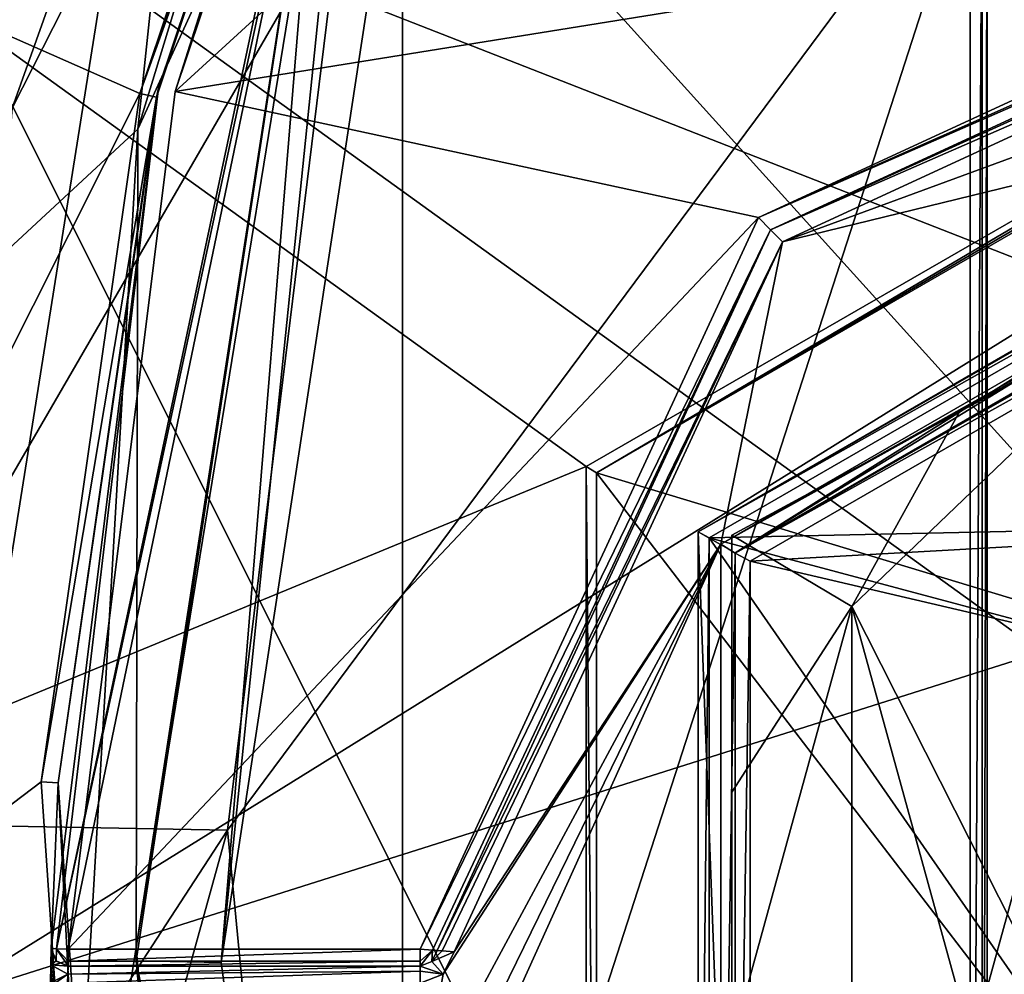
# Model space of a CAD drawing. Extents: x -200 to 200, y -832 to 754.
# Tile 519 of 656: x -109.18 to -103.4, y 656.65 to 662.26. Entities that reach past the tile are written whole.
import ezdxf

# ---------------------------------------------------------------- set-up
doc = ezdxf.new("R2010")
doc.units = 0
doc.header["$LTSCALE"] = 74.25
for name, color, linetype in [('1706', 7, 'CONTINUOUS'), ('1712', 7, 'CONTINUOUS'), ('1715', 7, 'CONTINUOUS'), ('3493', 7, 'CONTINUOUS'), ('3494', 7, 'CONTINUOUS'), ('3497', 7, 'CONTINUOUS'), ('3500', 7, 'CONTINUOUS'), ('3514', 7, 'CONTINUOUS'), ('3515', 7, 'CONTINUOUS'), ('3519', 7, 'CONTINUOUS'), ('3520', 7, 'CONTINUOUS'), ('3523', 7, 'CONTINUOUS'), ('3524', 7, 'CONTINUOUS'), ('3532', 7, 'CONTINUOUS'), ('3548', 7, 'CONTINUOUS'), ('3569', 7, 'CONTINUOUS'), ('3570', 7, 'CONTINUOUS'), ('3585', 7, 'CONTINUOUS'), ('3586', 7, 'CONTINUOUS'), ('3587', 7, 'CONTINUOUS'), ('3610', 7, 'CONTINUOUS'), ('3611', 7, 'CONTINUOUS'), ('3612', 7, 'CONTINUOUS'), ('3638', 7, 'CONTINUOUS'), ('3639', 7, 'CONTINUOUS'), ('3640', 7, 'CONTINUOUS'), ('3641', 7, 'CONTINUOUS'), ('3674', 7, 'CONTINUOUS'), ('3676', 7, 'CONTINUOUS'), ('3691', 7, 'CONTINUOUS'), ('4248', 7, 'CONTINUOUS'), ('4254', 7, 'CONTINUOUS'), ('4257', 7, 'CONTINUOUS'), ('4259', 7, 'CONTINUOUS'), ('4286', 7, 'CONTINUOUS'), ('4320', 7, 'CONTINUOUS'), ('4468', 7, 'CONTINUOUS'), ('4469', 7, 'CONTINUOUS'), ('4473', 7, 'CONTINUOUS'), ('4474', 7, 'CONTINUOUS'), ('4478', 7, 'CONTINUOUS'), ('4479', 7, 'CONTINUOUS'), ('4516', 7, 'CONTINUOUS'), ('4519', 7, 'CONTINUOUS'), ('545', 7, 'CONTINUOUS'), ('546', 7, 'CONTINUOUS'), ('582', 7, 'CONTINUOUS'), ('584', 7, 'CONTINUOUS'), ('595', 7, 'CONTINUOUS'), ('833', 7, 'CONTINUOUS'), ('846', 7, 'CONTINUOUS')]:
    doc.layers.add(name, color=color, linetype=linetype)

msp = doc.modelspace()

# ---------------------------------------------------------------- linework, layer by layer
at = {"layer": '1706', "color": 7, "linetype": 'CONTINUOUS'}
for points in [[(-103.6, 650.5, 64.65), (-103.6, 663.5, 64.65), (-103.5293, 663.5, 64.6793), (-103.6, 650.5, 64.65)], [(-103.5293, 650.5, 64.6793), (-103.6, 650.5, 64.65), (-103.5293, 663.5, 64.6793), (-103.5293, 650.5, 64.6793)], [(-103.5, 663.5, 64.75), (-103.5293, 650.5, 64.6793), (-103.5293, 663.5, 64.6793), (-103.5, 663.5, 64.75)], [(-103.5, 663.5, 64.75), (-103.5, 650.5, 64.75), (-103.5293, 650.5, 64.6793), (-103.5, 663.5, 64.75)]]:
    msp.add_3dface(points, dxfattribs=at)
at = {"layer": '1712', "color": 7, "linetype": 'CONTINUOUS'}
for points in [[(-107.9589, 657.4981, 68.45), (-103.5, 663.5, 68.45), (-107.2935, 662.9148, 68.45), (-107.9589, 657.4981, 68.45)], [(-107.3811, 651.471, 68.45), (-103.5, 663.5, 68.45), (-107.9589, 657.4981, 68.45), (-107.3811, 651.471, 68.45)], [(-103.5, 650.5, 68.45), (-103.5, 663.5, 68.45), (-107.3811, 651.471, 68.45), (-103.5, 650.5, 68.45)]]:
    msp.add_3dface(points, dxfattribs=at)
at = {"layer": '1715', "color": 7, "linetype": 'CONTINUOUS'}
for points in [[(-107.2935, 662.9148, 68.45), (-109.6757, 663.477, 68.55), (-110.4059, 657.543, 68.55), (-107.2935, 662.9148, 68.45)], [(-107.9589, 657.4981, 68.45), (-107.2935, 662.9148, 68.45), (-110.4059, 657.543, 68.55), (-107.9589, 657.4981, 68.45)], [(-107.9589, 657.4981, 68.45), (-110.4059, 657.543, 68.55), (-110.2551, 653.9735, 68.55), (-107.9589, 657.4981, 68.45)], [(-107.9589, 657.4981, 68.45), (-110.2551, 653.9735, 68.55), (-109.7725, 650.9492, 68.55), (-107.9589, 657.4981, 68.45)], [(-107.3811, 651.471, 68.45), (-107.9589, 657.4981, 68.45), (-109.7725, 650.9492, 68.55), (-107.3811, 651.471, 68.45)]]:
    msp.add_3dface(points, dxfattribs=at)
at = {"layer": '3493', "color": 7, "linetype": 'CONTINUOUS'}
for points in [[(-106.9326, 663.6951, -0.35), (-106.9326, 648.8049, -0.35), (-107.9957, 656.721, -0.35), (-106.9326, 663.6951, -0.35)], [(-106.9326, 663.6951, -0.35), (-93.0674, 663.6951, -0.35), (-102.1896, 658.4441, -0.35), (-106.9326, 663.6951, -0.35)], [(-106.9326, 648.8049, -0.35), (-106.9326, 663.6951, -0.35), (-102.1896, 658.4441, -0.35), (-106.9326, 648.8049, -0.35)], [(-103.1, 656.2499, -0.35), (-106.9326, 648.8049, -0.35), (-102.1896, 658.4441, -0.35), (-103.1, 656.2499, -0.35)]]:
    msp.add_3dface(points, dxfattribs=at)
at = {"layer": '3494', "color": 7, "linetype": 'CONTINUOUS'}
for points in [[(-108.474, 661.8229, 58.15), (-107.1671, 665.7332, 58.15), (-110.616, 662.77, 58.15), (-108.474, 661.8229, 58.15)], [(-111.3989, 656.002, 58.15), (-108.474, 661.8229, 58.15), (-110.616, 662.77, 58.15), (-111.3989, 656.002, 58.15)], [(-109.0533, 657.782, 58.15), (-108.474, 661.8229, 58.15), (-111.3989, 656.002, 58.15), (-109.0533, 657.782, 58.15)], [(-108.6164, 651.3443, 58.15), (-109.0533, 657.782, 58.15), (-111.3989, 656.002, 58.15), (-108.6164, 651.3443, 58.15)]]:
    msp.add_3dface(points, dxfattribs=at)
at = {"layer": '3497', "color": 7, "linetype": 'CONTINUOUS'}
for points in [[(-106.9852, 665.65, 11.15), (-108.266, 661.8344, 11.15), (-104.1, 665.65, 11.15), (-106.9852, 665.65, 11.15)], [(-108.266, 661.8344, 11.15), (-100.55, 663.0779, 11.15), (-104.1, 665.65, 11.15), (-108.266, 661.8344, 11.15)], [(-104.8432, 661.0942, 11.15), (-100.55, 663.0779, 11.15), (-108.266, 661.8344, 11.15), (-104.8432, 661.0942, 11.15)], [(-100, 661.9, 11.15), (-104.8913, 659.0777, 11.15), (-100, 659.35, 11.15), (-100, 661.9, 11.15)], [(-108.8939, 656.8, 11.15), (-104.8432, 661.0942, 11.15), (-108.266, 661.8344, 11.15), (-108.8939, 656.8, 11.15)], [(-106.8279, 656.8, 11.15), (-104.8432, 661.0942, 11.15), (-108.8939, 656.8, 11.15), (-106.8279, 656.8, 11.15)], [(-100, 659.35, 11.15), (-104.8913, 659.0777, 11.15), (-102.1895, 658.4443, 11.15), (-100, 659.35, 11.15)], [(-104.8913, 659.0777, 11.15), (-104.8913, 653.4223, 11.15), (-102.1895, 658.4443, 11.15), (-104.8913, 659.0777, 11.15)], [(-102.1895, 658.4443, 11.15), (-104.8913, 653.4223, 11.15), (-103.1, 656.2501, 11.15), (-102.1895, 658.4443, 11.15)]]:
    msp.add_3dface(points, dxfattribs=at)
at = {"layer": '3500', "color": 7, "linetype": 'CONTINUOUS'}
for points in [[(-107.0762, 665.6916, 11.25), (-107.0762, 665.6916, 58.05), (-108.3765, 661.8005, 58.05), (-107.0762, 665.6916, 11.25)], [(-108.3634, 661.857, 11.25), (-107.0762, 665.6916, 11.25), (-108.3765, 661.8005, 58.05), (-108.3634, 661.857, 11.25)], [(-108.9938, 656.8022, 15.05), (-108.3634, 661.857, 11.25), (-108.9532, 657.776, 58.05), (-108.9938, 656.8022, 15.05)], [(-108.9938, 656.8022, 11.25), (-108.3634, 661.857, 11.25), (-108.9938, 656.8022, 15.05), (-108.9938, 656.8022, 11.25)], [(-108.9532, 657.776, 58.05), (-108.3634, 661.857, 11.25), (-108.3765, 661.8005, 58.05), (-108.9532, 657.776, 58.05)], [(-108.519, 651.3637, 58.05), (-108.9938, 656.8022, 15.05), (-108.9532, 657.776, 58.05), (-108.519, 651.3637, 58.05)], [(-108.9958, 656.7075, 15.2198), (-108.9938, 656.8022, 15.05), (-108.519, 651.3637, 58.05), (-108.9958, 656.7075, 15.2198)], [(-108.9975, 656.6014, 15.25), (-108.9958, 656.7075, 15.2198), (-108.519, 651.3637, 58.05), (-108.9975, 656.6014, 15.25)]]:
    msp.add_3dface(points, dxfattribs=at)
at = {"layer": '3514', "color": 7, "linetype": 'CONTINUOUS'}
for points in [[(-110.8134, 659.4539, 6.65), (-107.7436, 668.6565, 6.65), (-108.4847, 661.614, 6.65), (-110.8134, 659.4539, 6.65)], [(-108.4847, 661.614, 6.65), (-107.7436, 668.6565, 6.65), (-107.1243, 666.0671, 6.65), (-108.4847, 661.614, 6.65)], [(-108.9213, 654.1213, 6.65), (-110.8134, 659.4539, 6.65), (-108.4847, 661.614, 6.65), (-108.9213, 654.1213, 6.65)], [(-110.4451, 650.7814, 6.65), (-110.8134, 659.4539, 6.65), (-108.9213, 654.1213, 6.65), (-110.4451, 650.7814, 6.65)]]:
    msp.add_3dface(points, dxfattribs=at)
at = {"layer": '3515', "color": 7, "linetype": 'CONTINUOUS'}
for points in [[(-107.2863, 664.2321, 6.15), (-107.4105, 663.8423, 0.15), (-108.4945, 656.8095, 6.15), (-107.2863, 664.2321, 6.15)], [(-108.4945, 656.8095, 6.15), (-107.4105, 663.8423, 0.15), (-108.4959, 656.7296, 0.15), (-108.4945, 656.8095, 6.15)], [(-107.9615, 650.821, 6.15), (-108.4945, 656.8095, 6.15), (-108.4959, 656.7296, 0.15), (-107.9615, 650.821, 6.15)], [(-107.4105, 648.6577, 0.15), (-107.9615, 650.821, 6.15), (-108.4959, 656.7296, 0.15), (-107.4105, 648.6577, 0.15)]]:
    msp.add_3dface(points, dxfattribs=at)
at = {"layer": '3519', "color": 7, "linetype": 'CONTINUOUS'}
for points in [[(-99.4661, 662.8785, 15.15), (-104.7018, 660.9527, 15.15), (-100, 662.1, 15.15), (-99.4661, 662.8785, 15.15)], [(-100.5339, 662.8785, 15.15), (-104.7018, 660.9527, 15.15), (-99.4661, 662.8785, 15.15), (-100.5339, 662.8785, 15.15)], [(-100, 662.1, 15.15), (-104.7018, 660.9527, 15.15), (-105.0646, 659.1775, 15.15), (-100, 662.1, 15.15)], [(-104.7018, 660.9527, 15.15), (-106.6285, 656.7839, 15.15), (-105.0646, 659.1775, 15.15), (-104.7018, 660.9527, 15.15)], [(-106.8279, 655.9, 15.15), (-106.692, 655.8468, 15.15), (-105.0646, 659.1775, 15.15), (-106.8279, 655.9, 15.15)], [(-106.6924, 656.6529, 15.15), (-106.8279, 655.9, 15.15), (-105.0646, 659.1775, 15.15), (-106.6924, 656.6529, 15.15)], [(-106.6285, 656.7839, 15.15), (-106.6924, 656.6529, 15.15), (-105.0646, 659.1775, 15.15), (-106.6285, 656.7839, 15.15)], [(-106.692, 655.8468, 15.15), (-106.6285, 655.7161, 15.15), (-105.0646, 659.1775, 15.15), (-106.692, 655.8468, 15.15)], [(-105.0646, 659.1775, 15.15), (-106.6285, 655.7161, 15.15), (-105.0647, 653.3226, 15.15), (-105.0646, 659.1775, 15.15)], [(-106.6924, 656.6529, 15.15), (-106.8279, 656.6, 15.15), (-106.8279, 655.9, 15.15), (-106.6924, 656.6529, 15.15)]]:
    msp.add_3dface(points, dxfattribs=at)
at = {"layer": '3520', "color": 7, "linetype": 'CONTINUOUS'}
for points in [[(-100, 662, 15.05), (-104.9796, 659.125, 15.05), (-100, 662, 11.25), (-100, 662, 15.05)], [(-100, 662, 11.25), (-104.9796, 659.125, 15.05), (-104.9796, 659.125, 11.25), (-100, 662, 11.25)], [(-104.9796, 659.125, 15.05), (-104.9796, 653.375, 15.05), (-104.9796, 659.125, 11.25), (-104.9796, 659.125, 15.05)], [(-104.9796, 659.125, 11.25), (-104.9796, 653.375, 15.05), (-104.9796, 653.375, 11.25), (-104.9796, 659.125, 11.25)]]:
    msp.add_3dface(points, dxfattribs=at)
at = {"layer": '3523', "color": 7, "linetype": 'CONTINUOUS'}
for points in [[(-100.542, 662.9782, 15.05), (-100.542, 662.9782, 11.25), (-104.773, 661.023, 11.25), (-100.542, 662.9782, 15.05)], [(-104.773, 661.023, 15.05), (-100.542, 662.9782, 15.05), (-104.773, 661.023, 11.25), (-104.773, 661.023, 15.05)], [(-106.7282, 656.792, 11.25), (-104.773, 661.023, 15.05), (-104.773, 661.023, 11.25), (-106.7282, 656.792, 11.25)], [(-106.7282, 656.792, 15.05), (-104.773, 661.023, 15.05), (-106.7282, 656.792, 11.25), (-106.7282, 656.792, 15.05)]]:
    msp.add_3dface(points, dxfattribs=at)
at = {"layer": '3524', "color": 7, "linetype": 'CONTINUOUS'}
for points in [[(-108.4847, 661.614, 6.65), (-107.1243, 666.0671, 6.65), (-107.2863, 664.2321, 6.15), (-108.4847, 661.614, 6.65)], [(-108.4847, 661.614, 6.65), (-107.2863, 664.2321, 6.15), (-108.4945, 656.8095, 6.15), (-108.4847, 661.614, 6.65)], [(-108.9213, 654.1213, 6.65), (-108.4847, 661.614, 6.65), (-108.4945, 656.8095, 6.15), (-108.9213, 654.1213, 6.65)], [(-108.9213, 654.1213, 6.65), (-108.4945, 656.8095, 6.15), (-107.9615, 650.821, 6.15), (-108.9213, 654.1213, 6.65)]]:
    msp.add_3dface(points, dxfattribs=at)
at = {"layer": '3532', "color": 7, "linetype": 'CONTINUOUS'}
for points in [[(-107.4105, 663.8423, 0.15), (-107.9957, 656.721, -0.35), (-108.4959, 656.7296, 0.15), (-107.4105, 663.8423, 0.15)], [(-107.9957, 656.721, -0.35), (-107.4105, 663.8423, 0.15), (-107.2702, 663.799, -0.2039), (-107.9957, 656.721, -0.35)], [(-106.9326, 663.6951, -0.35), (-107.9957, 656.721, -0.35), (-107.2702, 663.799, -0.2039), (-106.9326, 663.6951, -0.35)], [(-108.4959, 656.7296, 0.15), (-106.9326, 648.8049, -0.35), (-107.2702, 648.701, -0.2039), (-108.4959, 656.7296, 0.15)], [(-107.4105, 648.6577, 0.15), (-108.4959, 656.7296, 0.15), (-107.2702, 648.701, -0.2039), (-107.4105, 648.6577, 0.15)], [(-107.9957, 656.721, -0.35), (-106.9326, 648.8049, -0.35), (-108.4959, 656.7296, 0.15), (-107.9957, 656.721, -0.35)]]:
    msp.add_3dface(points, dxfattribs=at)
at = {"layer": '3548', "color": 7, "linetype": 'CONTINUOUS'}
for points in [[(-110.8134, 659.4539, 6.65), (-108.166, 668.924, 7.15), (-108.0424, 668.8457, 6.7966), (-110.8134, 659.4539, 6.65)], [(-110.4618, 663.7238, 7.15), (-108.166, 668.924, 7.15), (-110.8134, 659.4539, 6.65), (-110.4618, 663.7238, 7.15)], [(-107.7436, 668.6565, 6.65), (-110.8134, 659.4539, 6.65), (-108.0424, 668.8457, 6.7966), (-107.7436, 668.6565, 6.65)]]:
    msp.add_3dface(points, dxfattribs=at)
at = {"layer": '3569', "color": 7, "linetype": 'CONTINUOUS'}
for points in [[(-106.8279, 656.7, 11.25), (-108.8939, 656.7, 15.05), (-106.8279, 656.7, 15.05), (-106.8279, 656.7, 11.25)], [(-108.8939, 656.7, 11.25), (-108.8939, 656.7, 15.05), (-106.8279, 656.7, 11.25), (-108.8939, 656.7, 11.25)]]:
    msp.add_3dface(points, dxfattribs=at)
at = {"layer": '3570', "color": 7, "linetype": 'CONTINUOUS'}
for points in [[(-106.7282, 656.792, 15.05), (-106.7282, 656.792, 11.25), (-106.7601, 656.7265, 11.25), (-106.7282, 656.792, 15.05)], [(-106.7601, 656.7265, 15.05), (-106.7282, 656.792, 15.05), (-106.7601, 656.7265, 11.25), (-106.7601, 656.7265, 15.05)], [(-106.8279, 656.7, 11.25), (-106.7601, 656.7265, 15.05), (-106.7601, 656.7265, 11.25), (-106.8279, 656.7, 11.25)], [(-106.8279, 656.7, 11.25), (-106.8279, 656.7, 15.05), (-106.7601, 656.7265, 15.05), (-106.8279, 656.7, 11.25)]]:
    msp.add_3dface(points, dxfattribs=at)
at = {"layer": '3585', "color": 7, "linetype": 'CONTINUOUS'}
for points in [[(-100.542, 662.9782, 15.05), (-104.773, 661.023, 15.05), (-100.5396, 662.949, 15.1207), (-100.542, 662.9782, 15.05)], [(-104.773, 661.023, 15.05), (-100.5339, 662.8785, 15.15), (-100.5396, 662.949, 15.1207), (-104.773, 661.023, 15.05)], [(-104.7018, 660.9527, 15.15), (-100.5339, 662.8785, 15.15), (-104.773, 661.023, 15.05), (-104.7018, 660.9527, 15.15)], [(-104.7018, 660.9527, 15.15), (-104.773, 661.023, 15.05), (-106.7282, 656.792, 15.05), (-104.7018, 660.9527, 15.15)], [(-104.7018, 660.9527, 15.15), (-106.7282, 656.792, 15.05), (-106.699, 656.7896, 15.1207), (-104.7018, 660.9527, 15.15)], [(-106.6285, 656.7839, 15.15), (-104.7018, 660.9527, 15.15), (-106.699, 656.7896, 15.1207), (-106.6285, 656.7839, 15.15)]]:
    msp.add_3dface(points, dxfattribs=at)
at = {"layer": '3586', "color": 7, "linetype": 'CONTINUOUS'}
for points in [[(-106.7282, 656.792, 15.05), (-106.7601, 656.7265, 15.05), (-106.699, 656.7896, 15.1207), (-106.7282, 656.792, 15.05)], [(-106.7601, 656.7265, 15.05), (-106.6285, 656.7839, 15.15), (-106.699, 656.7896, 15.1207), (-106.7601, 656.7265, 15.05)], [(-106.6924, 656.6529, 15.15), (-106.6285, 656.7839, 15.15), (-106.7601, 656.7265, 15.05), (-106.6924, 656.6529, 15.15)], [(-106.8279, 656.7, 15.05), (-106.6924, 656.6529, 15.15), (-106.7601, 656.7265, 15.05), (-106.8279, 656.7, 15.05)], [(-106.6924, 656.6529, 15.15), (-106.8279, 656.7, 15.05), (-106.8279, 656.6707, 15.1207), (-106.6924, 656.6529, 15.15)], [(-106.8279, 656.6, 15.15), (-106.6924, 656.6529, 15.15), (-106.8279, 656.6707, 15.1207), (-106.8279, 656.6, 15.15)]]:
    msp.add_3dface(points, dxfattribs=at)
at = {"layer": '3587', "color": 7, "linetype": 'CONTINUOUS'}
for points in [[(-106.8279, 656.7, 15.05), (-108.8958, 656.6528, 15.1349), (-106.8279, 656.6707, 15.1207), (-106.8279, 656.7, 15.05)], [(-106.8279, 656.7, 15.05), (-108.8939, 656.7, 15.05), (-108.8958, 656.6528, 15.1349), (-106.8279, 656.7, 15.05)], [(-108.8958, 656.6528, 15.1349), (-108.8975, 656.6, 15.15), (-106.8279, 656.6707, 15.1207), (-108.8958, 656.6528, 15.1349)], [(-108.8975, 656.6, 15.15), (-106.8279, 656.6, 15.15), (-106.8279, 656.6707, 15.1207), (-108.8975, 656.6, 15.15)]]:
    msp.add_3dface(points, dxfattribs=at)
at = {"layer": '3610', "color": 7, "linetype": 'CONTINUOUS'}
for points in [[(-100.55, 663.0779, 11.15), (-104.8432, 661.0942, 11.15), (-100.5443, 663.0068, 11.1799), (-100.55, 663.0779, 11.15)], [(-104.8432, 661.0942, 11.15), (-100.542, 662.9782, 11.25), (-100.5443, 663.0068, 11.1799), (-104.8432, 661.0942, 11.15)], [(-100.542, 662.9782, 11.25), (-104.8432, 661.0942, 11.15), (-104.773, 661.023, 11.25), (-100.542, 662.9782, 11.25)], [(-104.8432, 661.0942, 11.15), (-106.8279, 656.8, 11.15), (-104.773, 661.023, 11.25), (-104.8432, 661.0942, 11.15)], [(-104.773, 661.023, 11.25), (-106.8279, 656.8, 11.15), (-106.7566, 656.7941, 11.1802), (-104.773, 661.023, 11.25)], [(-106.7282, 656.792, 11.25), (-104.773, 661.023, 11.25), (-106.7566, 656.7941, 11.1802), (-106.7282, 656.792, 11.25)]]:
    msp.add_3dface(points, dxfattribs=at)
at = {"layer": '3611', "color": 7, "linetype": 'CONTINUOUS'}
for points in [[(-106.8279, 656.8, 11.15), (-106.8279, 656.7287, 11.1799), (-106.7566, 656.7941, 11.1802), (-106.8279, 656.8, 11.15)], [(-106.8279, 656.7, 11.25), (-106.7601, 656.7265, 11.25), (-106.7566, 656.7941, 11.1802), (-106.8279, 656.7, 11.25)], [(-106.8279, 656.7287, 11.1799), (-106.8279, 656.7, 11.25), (-106.7566, 656.7941, 11.1802), (-106.8279, 656.7287, 11.1799)], [(-106.7601, 656.7265, 11.25), (-106.7282, 656.792, 11.25), (-106.7566, 656.7941, 11.1802), (-106.7601, 656.7265, 11.25)]]:
    msp.add_3dface(points, dxfattribs=at)
at = {"layer": '3612', "color": 7, "linetype": 'CONTINUOUS'}
for points in [[(-106.8279, 656.8, 11.15), (-108.8939, 656.8, 11.15), (-108.8939, 656.7293, 11.1793), (-106.8279, 656.8, 11.15)], [(-106.8279, 656.8, 11.15), (-108.8939, 656.7293, 11.1793), (-106.8279, 656.7287, 11.1799), (-106.8279, 656.8, 11.15)], [(-108.8939, 656.7293, 11.1793), (-108.8939, 656.7, 11.25), (-106.8279, 656.7287, 11.1799), (-108.8939, 656.7293, 11.1793)], [(-108.8939, 656.7, 11.25), (-106.8279, 656.7, 11.25), (-106.8279, 656.7287, 11.1799), (-108.8939, 656.7, 11.25)]]:
    msp.add_3dface(points, dxfattribs=at)
at = {"layer": '3638', "color": 7, "linetype": 'CONTINUOUS'}
for points in [[(-107.0762, 665.6916, 11.25), (-108.3634, 661.857, 11.25), (-108.9635, 656.8014, 11.1783), (-107.0762, 665.6916, 11.25)], [(-107.0499, 665.6797, 11.1798), (-107.0762, 665.6916, 11.25), (-108.9635, 656.8014, 11.1783), (-107.0499, 665.6797, 11.1798)], [(-108.8939, 656.8, 11.15), (-107.0499, 665.6797, 11.1798), (-108.9635, 656.8014, 11.1783), (-108.8939, 656.8, 11.15)], [(-108.8939, 656.8, 11.15), (-108.266, 661.8344, 11.15), (-107.0499, 665.6797, 11.1798), (-108.8939, 656.8, 11.15)], [(-108.266, 661.8344, 11.15), (-106.9852, 665.65, 11.15), (-107.0499, 665.6797, 11.1798), (-108.266, 661.8344, 11.15)], [(-108.3634, 661.857, 11.25), (-108.9938, 656.8022, 11.25), (-108.9635, 656.8014, 11.1783), (-108.3634, 661.857, 11.25)]]:
    msp.add_3dface(points, dxfattribs=at)
at = {"layer": '3639', "color": 7, "linetype": 'CONTINUOUS'}
for points in [[(-108.9635, 656.8014, 11.1783), (-108.9938, 656.8022, 11.25), (-108.9646, 656.7293, 11.25), (-108.9635, 656.8014, 11.1783)], [(-108.8939, 656.7, 11.25), (-108.9635, 656.8014, 11.1783), (-108.9646, 656.7293, 11.25), (-108.8939, 656.7, 11.25)], [(-108.8939, 656.7293, 11.1793), (-108.8939, 656.8, 11.15), (-108.9635, 656.8014, 11.1783), (-108.8939, 656.7293, 11.1793)], [(-108.8939, 656.7, 11.25), (-108.8939, 656.7293, 11.1793), (-108.9635, 656.8014, 11.1783), (-108.8939, 656.7, 11.25)]]:
    msp.add_3dface(points, dxfattribs=at)
at = {"layer": '3640', "color": 7, "linetype": 'CONTINUOUS'}
for points in [[(-108.9938, 656.8022, 11.25), (-108.9938, 656.8022, 15.05), (-108.9654, 656.7301, 15.05), (-108.9938, 656.8022, 11.25)], [(-108.9646, 656.7293, 11.25), (-108.9938, 656.8022, 11.25), (-108.9654, 656.7301, 15.05), (-108.9646, 656.7293, 11.25)], [(-108.8939, 656.7, 15.05), (-108.9646, 656.7293, 11.25), (-108.9654, 656.7301, 15.05), (-108.8939, 656.7, 15.05)], [(-108.8939, 656.7, 15.05), (-108.8939, 656.7, 11.25), (-108.9646, 656.7293, 11.25), (-108.8939, 656.7, 15.05)]]:
    msp.add_3dface(points, dxfattribs=at)
at = {"layer": '3641', "color": 7, "linetype": 'CONTINUOUS'}
for points in [[(-108.9938, 656.8022, 15.05), (-108.9958, 656.7075, 15.2198), (-108.9654, 656.7301, 15.05), (-108.9938, 656.8022, 15.05)], [(-108.9958, 656.7075, 15.2198), (-108.9975, 656.6014, 15.25), (-108.8958, 656.6528, 15.1349), (-108.9958, 656.7075, 15.2198)], [(-108.9958, 656.7075, 15.2198), (-108.8939, 656.7, 15.05), (-108.9654, 656.7301, 15.05), (-108.9958, 656.7075, 15.2198)], [(-108.8939, 656.7, 15.05), (-108.9958, 656.7075, 15.2198), (-108.8958, 656.6528, 15.1349), (-108.8939, 656.7, 15.05)], [(-108.8958, 656.6528, 15.1349), (-108.9975, 656.6014, 15.25), (-108.9682, 656.601, 15.1793), (-108.8958, 656.6528, 15.1349)], [(-108.8975, 656.6, 15.15), (-108.8958, 656.6528, 15.1349), (-108.9682, 656.601, 15.1793), (-108.8975, 656.6, 15.15)]]:
    msp.add_3dface(points, dxfattribs=at)
at = {"layer": '3674', "color": 7, "linetype": 'CONTINUOUS'}
for points in [[(-100, 662.1, 15.15), (-105.0646, 659.1775, 15.15), (-100, 662.0293, 15.1207), (-100, 662.1, 15.15)], [(-105.0646, 659.1775, 15.15), (-100, 662, 15.05), (-100, 662.0293, 15.1207), (-105.0646, 659.1775, 15.15)], [(-105.0646, 659.1775, 15.15), (-104.9796, 659.125, 15.05), (-100, 662, 15.05), (-105.0646, 659.1775, 15.15)], [(-105.0646, 659.1775, 15.15), (-105.0647, 653.3226, 15.15), (-104.9796, 659.125, 15.05), (-105.0646, 659.1775, 15.15)], [(-105.0647, 653.3226, 15.15), (-104.9796, 653.375, 15.05), (-104.9796, 659.125, 15.05), (-105.0647, 653.3226, 15.15)]]:
    msp.add_3dface(points, dxfattribs=at)
at = {"layer": '3676', "color": 7, "linetype": 'CONTINUOUS'}
for points in [[(-100, 662, 11.25), (-104.9796, 659.125, 11.25), (-100, 661.9707, 11.1793), (-100, 662, 11.25)], [(-104.9796, 659.125, 11.25), (-100, 661.9, 11.15), (-100, 661.9707, 11.1793), (-104.9796, 659.125, 11.25)], [(-104.8913, 659.0777, 11.15), (-100, 661.9, 11.15), (-104.9796, 659.125, 11.25), (-104.8913, 659.0777, 11.15)], [(-104.8913, 659.0777, 11.15), (-104.9796, 659.125, 11.25), (-104.9796, 653.375, 11.25), (-104.8913, 659.0777, 11.15)], [(-104.8913, 653.4223, 11.15), (-104.8913, 659.0777, 11.15), (-104.9796, 653.375, 11.25), (-104.8913, 653.4223, 11.15)]]:
    msp.add_3dface(points, dxfattribs=at)
at = {"layer": '3691', "color": 7, "linetype": 'CONTINUOUS'}
for points in [[(-107.1671, 665.7332, 58.15), (-108.474, 661.8229, 58.15), (-107.1028, 665.7038, 58.1207), (-107.1671, 665.7332, 58.15)], [(-108.474, 661.8229, 58.15), (-107.0762, 665.6916, 58.05), (-107.1028, 665.7038, 58.1207), (-108.474, 661.8229, 58.15)], [(-107.0762, 665.6916, 58.05), (-108.474, 661.8229, 58.15), (-108.3765, 661.8005, 58.05), (-107.0762, 665.6916, 58.05)], [(-108.474, 661.8229, 58.15), (-109.0533, 657.782, 58.15), (-108.3765, 661.8005, 58.05), (-108.474, 661.8229, 58.15)], [(-109.0533, 657.782, 58.15), (-108.9532, 657.776, 58.05), (-108.3765, 661.8005, 58.05), (-109.0533, 657.782, 58.15)], [(-109.0533, 657.782, 58.15), (-108.6164, 651.3443, 58.15), (-108.9532, 657.776, 58.05), (-109.0533, 657.782, 58.15)], [(-108.6164, 651.3443, 58.15), (-108.519, 651.3637, 58.05), (-108.9532, 657.776, 58.05), (-108.6164, 651.3443, 58.15)]]:
    msp.add_3dface(points, dxfattribs=at)
at = {"layer": '4248', "color": 7, "linetype": 'CONTINUOUS'}
for points in [[(-112.2387, 657.0014, -13.35), (-111.236, 663.5143, -13.35), (-105.8547, 659.6321, -13.35), (-112.2387, 657.0014, -13.35)], [(-105.8547, 659.6321, -13.35), (-111.236, 663.5143, -13.35), (-100, 663.0114, -13.35), (-105.8547, 659.6321, -13.35)], [(-105.8547, 652.868, -13.35), (-112.2387, 657.0014, -13.35), (-105.8547, 659.6321, -13.35), (-105.8547, 652.868, -13.35)], [(-111.3822, 649.5082, -13.35), (-112.2387, 657.0014, -13.35), (-105.8547, 652.868, -13.35), (-111.3822, 649.5082, -13.35)]]:
    msp.add_3dface(points, dxfattribs=at)
at = {"layer": '4254', "color": 7, "linetype": 'CONTINUOUS'}
for points in [[(-91.4723, 663.2057, -7.85), (-108.6205, 662.9248, -7.85), (-100, 659.55, -7.85), (-91.4723, 663.2057, -7.85)], [(-108.6205, 662.9248, -7.85), (-109.6438, 656.4951, -7.85), (-100, 659.55, -7.85), (-108.6205, 662.9248, -7.85)], [(-100, 659.55, -7.85), (-109.6438, 656.4951, -7.85), (-103.3, 656.25, -7.85), (-100, 659.55, -7.85)]]:
    msp.add_3dface(points, dxfattribs=at)
at = {"layer": '4257', "color": 7, "linetype": 'CONTINUOUS'}
msp.add_3dface([(-108.0185, 665.1246, -7.6218), (-109.6845, 662.2626, -0.9869), (-109.2228, 661.7375, -7.6218), (-108.0185, 665.1246, -7.6218)], dxfattribs=at)
at = {"layer": '4259', "color": 7, "linetype": 'CONTINUOUS'}
for points in [[(-105.7943, 659.5954, -13.3207), (-100, 662.9407, -13.3207), (-102.2834, 658.5335, -9.8593), (-105.7943, 659.5954, -13.3207)], [(-105.7943, 652.9046, -13.3207), (-105.7943, 659.5954, -13.3207), (-103.2293, 656.25, -9.8593), (-105.7943, 652.9046, -13.3207)], [(-103.2293, 656.25, -9.8593), (-105.7943, 659.5954, -13.3207), (-102.2834, 658.5335, -9.8593), (-103.2293, 656.25, -9.8593)]]:
    msp.add_3dface(points, dxfattribs=at)
at = {"layer": '4286', "color": 7, "linetype": 'CONTINUOUS'}
for points in [[(-105.8547, 659.6321, -13.35), (-100, 663.0114, -13.35), (-105.7943, 659.5954, -13.3207), (-105.8547, 659.6321, -13.35)], [(-105.7943, 659.5954, -13.3207), (-100, 663.0114, -13.35), (-100, 662.9732, -13.3424), (-105.7943, 659.5954, -13.3207)], [(-100, 662.9407, -13.3207), (-105.7943, 659.5954, -13.3207), (-100, 662.9732, -13.3424), (-100, 662.9407, -13.3207)], [(-105.8547, 659.6321, -13.35), (-105.7943, 659.5954, -13.3207), (-105.7943, 652.9046, -13.3207), (-105.8547, 659.6321, -13.35)], [(-105.8547, 652.868, -13.35), (-105.8547, 659.6321, -13.35), (-105.7943, 652.9046, -13.3207), (-105.8547, 652.868, -13.35)]]:
    msp.add_3dface(points, dxfattribs=at)
at = {"layer": '4320', "color": 7, "linetype": 'CONTINUOUS'}
for points in [[(-108.0185, 665.1246, -7.6218), (-109.2228, 661.7375, -7.6218), (-108.6205, 662.9248, -7.85), (-108.0185, 665.1246, -7.6218)], [(-109.2228, 661.7375, -7.6218), (-109.6438, 656.4951, -7.85), (-108.6205, 662.9248, -7.85), (-109.2228, 661.7375, -7.6218)]]:
    msp.add_3dface(points, dxfattribs=at)
at = {"layer": '4468', "color": 7, "linetype": 'CONTINUOUS'}
for points in [[(-102.3783, 660.6481, 15.15), (-104.2948, 658.8101, 15.15), (-103, 656.25, 15.15), (-102.3783, 660.6481, 15.15)], [(-105, 656.25, 15.15), (-104.2948, 653.6899, 15.15), (-104.2948, 658.8101, 15.15), (-105, 656.25, 15.15)], [(-104.2948, 653.6899, 15.15), (-102.3783, 651.8519, 15.15), (-104.2948, 658.8101, 15.15), (-104.2948, 653.6899, 15.15)], [(-104.2948, 658.8101, 15.15), (-102.3783, 651.8519, 15.15), (-103, 656.25, 15.15), (-104.2948, 658.8101, 15.15)]]:
    msp.add_3dface(points, dxfattribs=at)
at = {"layer": '4469', "color": 7, "linetype": 'CONTINUOUS'}
for points in [[(-104.2948, 653.6899, 11.15), (-102.3783, 660.6481, 11.15), (-103, 656.25, 11.15), (-104.2948, 653.6899, 11.15)], [(-104.2948, 658.8101, 11.15), (-102.3783, 660.6481, 11.15), (-104.2948, 653.6899, 11.15), (-104.2948, 658.8101, 11.15)], [(-105, 656.25, 11.15), (-104.2948, 658.8101, 11.15), (-104.2948, 653.6899, 11.15), (-105, 656.25, 11.15)]]:
    msp.add_3dface(points, dxfattribs=at)
at = {"layer": '4473', "color": 7, "linetype": 'CONTINUOUS'}
for points in [[(-105, 659.2304, 14.676), (-105, 657.7214, 11.2724), (-105, 657.7214, 15.0276), (-105, 659.2304, 14.676)], [(-105, 659.2304, 11.624), (-105, 657.7214, 11.2724), (-105, 659.2304, 14.676), (-105, 659.2304, 11.624)], [(-105, 657.7214, 11.2724), (-105, 656.25, 11.15), (-105, 657.7214, 15.0276), (-105, 657.7214, 11.2724)], [(-105, 656.25, 11.15), (-105, 656.25, 15.15), (-105, 657.7214, 15.0276), (-105, 656.25, 11.15)]]:
    msp.add_3dface(points, dxfattribs=at)
at = {"layer": '4474', "color": 7, "linetype": 'CONTINUOUS'}
for points in [[(-102.3783, 660.6481, 15.15), (-102.3783, 660.6481, 11.15), (-103.6622, 659.9538, 11.2705), (-102.3783, 660.6481, 15.15)], [(-102.3783, 660.6481, 15.15), (-103.6622, 659.9538, 11.2705), (-103.6622, 659.9538, 15.0295), (-102.3783, 660.6481, 15.15)], [(-103.6622, 659.9538, 11.2705), (-105, 659.2304, 11.624), (-103.6622, 659.9538, 15.0295), (-103.6622, 659.9538, 11.2705)], [(-105, 659.2304, 11.624), (-105, 659.2304, 14.676), (-103.6622, 659.9538, 15.0295), (-105, 659.2304, 11.624)]]:
    msp.add_3dface(points, dxfattribs=at)
at = {"layer": '4478', "color": 7, "linetype": 'CONTINUOUS'}
for points in [[(-102.3783, 660.6481, 11.15), (-104.2948, 658.8101, 11.15), (-103.6622, 659.9538, 11.2705), (-102.3783, 660.6481, 11.15)], [(-104.2948, 658.8101, 11.15), (-105, 659.2304, 11.624), (-103.6622, 659.9538, 11.2705), (-104.2948, 658.8101, 11.15)], [(-104.2948, 658.8101, 11.15), (-105, 657.7214, 11.2724), (-105, 659.2304, 11.624), (-104.2948, 658.8101, 11.15)], [(-104.2948, 658.8101, 11.15), (-105, 656.25, 11.15), (-105, 657.7214, 11.2724), (-104.2948, 658.8101, 11.15)]]:
    msp.add_3dface(points, dxfattribs=at)
at = {"layer": '4479', "color": 7, "linetype": 'CONTINUOUS'}
for points in [[(-104.2948, 658.8101, 15.15), (-102.3783, 660.6481, 15.15), (-103.6622, 659.9538, 15.0295), (-104.2948, 658.8101, 15.15)], [(-105, 659.2304, 14.676), (-104.2948, 658.8101, 15.15), (-103.6622, 659.9538, 15.0295), (-105, 659.2304, 14.676)], [(-104.2948, 658.8101, 15.15), (-105, 659.2304, 14.676), (-105, 657.7214, 15.0276), (-104.2948, 658.8101, 15.15)], [(-105, 656.25, 15.15), (-104.2948, 658.8101, 15.15), (-105, 657.7214, 15.0276), (-105, 656.25, 15.15)]]:
    msp.add_3dface(points, dxfattribs=at)
at = {"layer": '4516', "color": 7, "linetype": 'CONTINUOUS'}
for points in [[(-112.3363, 654.8256, -14.5729), (-111.5054, 662.9954, -14.5672), (-100, 662.4898, -17.4641), (-112.3363, 654.8256, -14.5729)], [(-100, 650.0102, -17.4641), (-112.3363, 654.8256, -14.5729), (-100, 662.4898, -17.4641), (-100, 650.0102, -17.4641)]]:
    msp.add_3dface(points, dxfattribs=at)
at = {"layer": '4519', "color": 7, "linetype": 'CONTINUOUS'}
for points in [[(-100, 669.6927, -14.9953), (-110.2876, 663.6699, -13.948), (-100, 656.25, -16.85), (-100, 669.6927, -14.9953)], [(-110.2876, 663.6699, -13.948), (-111.3856, 655.5643, -13.9724), (-100, 656.25, -16.85), (-110.2876, 663.6699, -13.948)]]:
    msp.add_3dface(points, dxfattribs=at)
at = {"layer": '545', "color": 7, "linetype": 'CONTINUOUS'}
for points in [[(-105.1962, 659.25, -12.88), (-100, 662.25, -12.7336), (-100, 662.25, -12.88), (-105.1962, 659.25, -12.88)], [(-105.1962, 659.25, -12.7336), (-100, 662.25, -12.7336), (-105.1962, 659.25, -12.88), (-105.1962, 659.25, -12.7336)], [(-105.1962, 653.25, -12.88), (-105.1962, 659.25, -12.7336), (-105.1962, 659.25, -12.88), (-105.1962, 653.25, -12.88)], [(-105.1962, 653.25, -12.7336), (-105.1962, 659.25, -12.7336), (-105.1962, 653.25, -12.88), (-105.1962, 653.25, -12.7336)]]:
    msp.add_3dface(points, dxfattribs=at)
at = {"layer": '546', "color": 7, "linetype": 'CONTINUOUS'}
for points in [[(-100, 659.3232, -9.7032), (-100, 662.1768, -12.5568), (-105.1327, 659.2134, -12.5568), (-100, 659.3232, -9.7032)], [(-102.1731, 658.4231, -9.7032), (-100, 659.3232, -9.7032), (-105.1327, 659.2134, -12.5568), (-102.1731, 658.4231, -9.7032)], [(-105.1327, 653.2866, -12.5568), (-103.0732, 656.25, -9.7032), (-105.1327, 659.2134, -12.5568), (-105.1327, 653.2866, -12.5568)], [(-103.0732, 656.25, -9.7032), (-102.1731, 658.4231, -9.7032), (-105.1327, 659.2134, -12.5568), (-103.0732, 656.25, -9.7032)]]:
    msp.add_3dface(points, dxfattribs=at)
at = {"layer": '582', "color": 7, "linetype": 'CONTINUOUS'}
for points in [[(-100, 662.25, -12.7336), (-105.1962, 659.25, -12.7336), (-100, 662.231, -12.6379), (-100, 662.25, -12.7336)], [(-105.1962, 659.25, -12.7336), (-100, 662.1768, -12.5568), (-100, 662.231, -12.6379), (-105.1962, 659.25, -12.7336)], [(-105.1327, 659.2134, -12.5568), (-100, 662.1768, -12.5568), (-105.1962, 659.25, -12.7336), (-105.1327, 659.2134, -12.5568)], [(-105.1327, 659.2134, -12.5568), (-105.1962, 659.25, -12.7336), (-105.1962, 653.25, -12.7336), (-105.1327, 659.2134, -12.5568)], [(-105.1327, 653.2866, -12.5568), (-105.1327, 659.2134, -12.5568), (-105.1962, 653.25, -12.7336), (-105.1327, 653.2866, -12.5568)]]:
    msp.add_3dface(points, dxfattribs=at)
at = {"layer": '584', "color": 7, "linetype": 'CONTINUOUS'}
for points in [[(-104.9791, 659.1258, -13.13), (-100, 662, -13.13), (-104.9791, 653.3742, -13.13), (-104.9791, 659.1258, -13.13)], [(-100, 662, -13.13), (-102.9689, 656.7177, -13.13), (-104.9791, 653.3742, -13.13), (-100, 662, -13.13)], [(-102.9689, 656.7177, -13.13), (-103, 656.65, -13.13), (-104.9791, 653.3742, -13.13), (-102.9689, 656.7177, -13.13)]]:
    msp.add_3dface(points, dxfattribs=at)
at = {"layer": '595', "color": 7, "linetype": 'CONTINUOUS'}
for points in [[(-104.9791, 659.1258, -13.13), (-105.1962, 659.25, -12.88), (-100, 662.25, -12.88), (-104.9791, 659.1258, -13.13)], [(-104.9791, 659.1258, -13.13), (-100, 662.25, -12.88), (-100, 662.1768, -13.0568), (-104.9791, 659.1258, -13.13)], [(-100, 662, -13.13), (-104.9791, 659.1258, -13.13), (-100, 662.1768, -13.0568), (-100, 662, -13.13)], [(-104.9791, 659.1258, -13.13), (-104.9791, 653.3742, -13.13), (-105.1962, 659.25, -12.88), (-104.9791, 659.1258, -13.13)], [(-104.9791, 653.3742, -13.13), (-105.1962, 653.25, -12.88), (-105.1962, 659.25, -12.88), (-104.9791, 653.3742, -13.13)]]:
    msp.add_3dface(points, dxfattribs=at)
at = {"layer": '833', "color": 7, "linetype": 'CONTINUOUS'}
for points in [[(-103.6, 650.5, 64.65), (-109.8698, 663.049, 64.65), (-103.6, 663.5, 64.65), (-103.6, 650.5, 64.65)], [(-110.7493, 656.1441, 64.65), (-109.8698, 663.049, 64.65), (-103.6, 650.5, 64.65), (-110.7493, 656.1441, 64.65)]]:
    msp.add_3dface(points, dxfattribs=at)
at = {"layer": '846', "color": 7, "linetype": 'CONTINUOUS'}
for points in [[(-103.5, 663.5, 64.75), (-103.5, 663.5, 68.45), (-103.5, 650.5, 68.45), (-103.5, 663.5, 64.75)], [(-103.5, 650.5, 64.75), (-103.5, 663.5, 64.75), (-103.5, 650.5, 68.45), (-103.5, 650.5, 64.75)]]:
    msp.add_3dface(points, dxfattribs=at)

doc.saveas('drawing.dxf')
